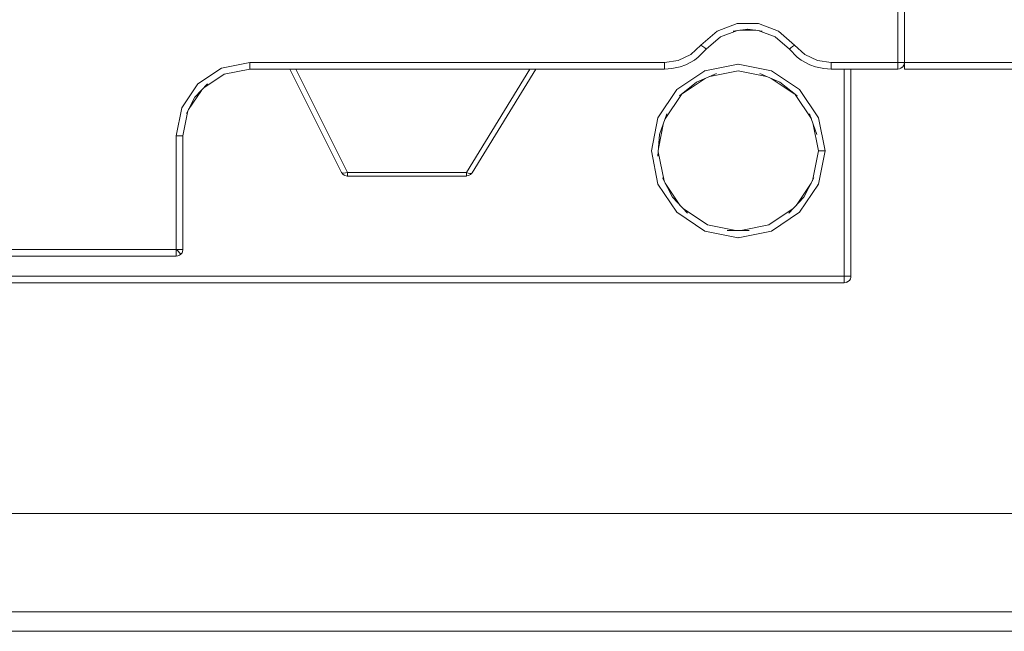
# Model space of a CAD drawing. Header units: millimetres. Extents: x 53746 to 116821, y -810352 to -765802.
# Tile 293 of 347: x 91548 to 91673, y -772228 to -772150. Entities that reach past the tile are written whole.
import ezdxf

# ---------------------------------------------------------------- set-up
doc = ezdxf.new("R2010")
doc.units = ezdxf.units.MM
doc.header["$MEASUREMENT"] = 0
doc.layers.add('Main Cradle Rails', color=7, linetype='Continuous', lineweight=0)
doc.layers.add('Tank and Accumulators', color=7, linetype='Continuous', lineweight=0)

# ---------------------------------------------------------------- blocks, each defined once
blk = doc.blocks.new('*U57')
at = {"layer": 'Tank and Accumulators', "color": 7, "linetype": 'Continuous', "lineweight": 0}
for p, q in [((6358.77, 15925.29), (6356.73, 15925.29)), ((6352.44, 15922.85), (6352.45, 15922.86)), ((6347.15, 15920.32), (6347.16, 15920.33)), ((6360.76, 15920.13), (6356.53, 15920.97)), ((6376.82, 15920.32), (6376.83, 15920.33)), ((6377.61, 15920.85), (6377.61, 15920.86)), ((6377.67, 15921.17), (6377.65, 15921)), ((6349.4, 15917.2), (6352.34, 15919.15)), ((6360.72, 15919.15), (6363.65, 15917.2)), ((6286.6, 15915.2), (6288.22, 15917.62)), ((6347.22, 15914), (6349.3, 15917.11)), ((6363.76, 15917.11), (6365.84, 15914)), ((6366.74, 15914.15), (6364.34, 15917.74)), ((6346.31, 15914.11), (6346.32, 15914.15)), ((6366.74, 15914.15), (6366.75, 15914.11)), ((6346.39, 15910.23), (6347.04, 15913.49)), ((6345.48, 15909.92), (6346.32, 15905.7)), ((6347.09, 15906.11), (6346.36, 15909.78)), ((6306.23, 15906.95), (6306.25, 15906.93)), ((6321.94, 15906.73), (6322.21, 15906.77)), ((6322.47, 15906.91), (6322.49, 15906.93)), ((6346.32, 15905.7), (6346.34, 15905.67)), ((6349.12, 15903.01), (6347.24, 15905.82)), ((6363.94, 15903.01), (6365.82, 15905.82)), ((6348.71, 15902.11), (6352.3, 15899.72)), ((6356.53, 15898.87), (6356.49, 15898.88)), ((6285.24, 15896.55), (6285.45, 15896.64)), ((6285.76, 15896.95), (6285.76, 15896.95)), ((6285.85, 15897.16), (6285.84, 15897.15)), ((6370.48, 15893.29), (6370.68, 15893.44)), ((6370.63, 15893.38), (6370.62, 15893.37)), ((6370.85, 15893.8), (6370.87, 15893.97))]:
    blk.add_line(p, q, dxfattribs=at)
at = {"layer": 'Tank and Accumulators', "color": 7, "linetype": 'Continuous', "lineweight": 0, "flags": 128}
for points in [[(5704.61, 15850.12), (5705.03, 15849.49), (5705.42, 15849.22), (5705.84, 15848.95), (5706.52, 15848.78), (5706.8, 15848.76), (6501.8, 15848.76), (6502.62, 15848.9), (6502.76, 15848.95), (6503.57, 15849.49), (6503.85, 15849.84), (6504.11, 15850.3), (6504.22, 15850.67), (6504.3, 15851.26), (6504.3, 16196.26), (6504.3, 16196.26)], [(5706.8, 16196.26), (5706.8, 16196.26), (6501.8, 16196.26), (6501.8, 15851.26), (5706.8, 15851.26), (5706.8, 15851.26)], [(5719.3, 15863.76), (6489.3, 15863.76), (6489.3, 16183.76), (5719.3, 16183.76), (5719.3, 15863.76)], [(6376.82, 15930.66), (6376.82, 15921.17), (6377.15, 15921.17), (6377.42, 15921.17), (6377.61, 15921.17), (6377.67, 15921.17)], [(6377.67, 15930.66), (6377.67, 15921.17), (6377.67, 15920.85), (6377.67, 15920.57), (6377.67, 15920.39), (6377.67, 15920.32), (6400.62, 15920.32), (6400.85, 15920.36), (6400.95, 15920.39), (6401.03, 15920.45), (6401.28, 15920.64), (6401.41, 15920.85), (6401.44, 15920.99), (6401.44, 15920.99)], [(6352.4, 15922.9), (6352.4, 15922.9), (6352.26, 15923.02), (6352.04, 15923.19), (6351.79, 15923.39), (6353.84, 15925.17), (6356.39, 15926.12), (6359.11, 15926.12), (6361.65, 15925.17), (6363.71, 15923.39), (6365, 15922.2), (6366.6, 15921.44), (6368.34, 15921.17), (6376.82, 15921.17), (6376.82, 15920.85), (6376.82, 15920.57), (6376.82, 15920.39), (6376.82, 15920.32), (6376.82, 15920.32)], [(6355.91, 15925.18), (6355.9, 15925.17), (6357.75, 15925.43), (6357.76, 15925.43)], [(6359.59, 15925.17), (6359.59, 15925.17), (6357.75, 15925.43), (6357.73, 15925.43)], [(6356.43, 15925.25), (6354.28, 15924.44), (6352.45, 15922.86), (6351.44, 15921.86), (6350.97, 15921.49), (6349.86, 15920.89), (6349.15, 15920.62), (6348.08, 15920.4), (6347.15, 15920.32), (6294.37, 15920.32), (6291.12, 15919.68), (6288.52, 15917.94)], [(6377.21, 15920.44), (6377.15, 15920.39), (6377.05, 15920.36), (6376.82, 15920.32), (6368.34, 15920.32), (6367.42, 15920.4), (6366.35, 15920.62), (6365.63, 15920.89), (6364.53, 15921.49), (6364.05, 15921.86), (6363.04, 15922.86), (6361.22, 15924.44), (6359.07, 15925.25)], [(6285.02, 15896.52), (6285.02, 15896.52), (6285.02, 15896.59), (6285.02, 15896.77), (6285.02, 15897.05), (6285.02, 15897.37), (6285.02, 15911.82), (6285.74, 15915.4), (6287.76, 15918.44), (6290.8, 15920.46), (6294.37, 15921.17), (6347.15, 15921.17), (6348.9, 15921.44), (6350.49, 15922.2), (6351.79, 15923.39)], [(6352.45, 15922.86), (6352.45, 15922.86), (6352.4, 15922.9)], [(6363.05, 15922.85), (6363.04, 15922.86), (6363.09, 15922.9), (6363.24, 15923.02), (6363.45, 15923.19), (6363.71, 15923.39)], [(6173.67, 15920.32), (6173.67, 15920.32), (6173.67, 15893.97), (6173.74, 15893.65), (6173.83, 15893.48), (6173.92, 15893.37), (6174.06, 15893.27), (6174.2, 15893.19), (6174.35, 15893.15), (6174.52, 15893.12), (6370.02, 15893.12), (6370.25, 15893.16), (6370.35, 15893.19), (6370.43, 15893.25), (6370.68, 15893.44), (6370.81, 15893.65), (6370.84, 15893.79), (6370.84, 15893.79)], [(6174.52, 15920.32), (6174.52, 15893.97), (6370.02, 15893.97), (6370.03, 15893.97)], [(6294.37, 15921.17), (6294.37, 15920.85), (6294.37, 15920.57), (6294.37, 15920.39), (6294.37, 15920.32), (6294.37, 15920.32)], [(6299.47, 15920.32), (6299.47, 15920.32), (6306.04, 15907.19), (6306.04, 15907.19)], [(6321.94, 15906.72), (6321.94, 15906.72), (6321.94, 15906.78), (6321.94, 15906.95), (6321.94, 15907.19), (6306.8, 15907.19), (6300.23, 15920.32)], [(6322.65, 15907.12), (6322.66, 15907.13), (6322.57, 15907.06), (6322.4, 15907.05), (6322.18, 15907.1), (6321.94, 15907.19), (6330.03, 15920.32)], [(6322.47, 15906.91), (6322.47, 15906.91), (6322.59, 15907.04), (6322.66, 15907.13), (6330.79, 15920.32), (6330.79, 15920.32)], [(6347.15, 15920.32), (6347.15, 15920.32), (6347.15, 15920.39), (6347.15, 15920.57), (6347.15, 15920.85), (6347.15, 15921.17)], [(6352.34, 15920.14), (6352.3, 15920.13), (6356.53, 15920.97), (6356.48, 15920.97)], [(6368.34, 15921.17), (6368.34, 15920.85), (6368.34, 15920.57), (6368.34, 15920.39), (6368.34, 15920.32), (6368.34, 15920.33)], [(6370.03, 15893.13), (6370.02, 15893.12), (6370.02, 15893.19), (6370.02, 15893.37), (6370.02, 15893.65), (6370.02, 15893.97), (6370.02, 15920.32)], [(6370.87, 15893.97), (6370.87, 15893.97), (6370.87, 15920.32), (6370.87, 15920.32)], [(6377.64, 15920.99), (6377.64, 15920.99), (6377.61, 15920.85), (6377.48, 15920.64), (6377.42, 15920.57), (6377.15, 15920.39), (6377.23, 15920.45), (6377.48, 15920.64), (6377.28, 15920.49)], [(6377.67, 15921.17), (6400.62, 15921.17), (6400.62, 15920.85), (6400.62, 15920.57), (6400.62, 15920.39), (6400.62, 15920.32), (6400.63, 15920.33)], [(6352.3, 15920.13), (6348.71, 15917.74), (6346.32, 15914.15)], [(6351.15, 15918.61), (6351.21, 15918.67), (6353.77, 15919.78), (6353.76, 15919.78)], [(6352.91, 15919.4), (6356.53, 15920.12), (6360.14, 15919.4)], [(6359.29, 15919.77), (6359.29, 15919.78), (6361.84, 15918.67), (6364.01, 15916.91), (6364, 15916.91)], [(6360.79, 15920.11), (6360.76, 15920.13), (6364.34, 15917.74), (6364.31, 15917.76)], [(6288.99, 15918.44), (6288.99, 15918.44), (6287.4, 15916.74), (6286.33, 15914.68), (6286.34, 15914.69)], [(6351.22, 15918.67), (6351.21, 15918.67), (6349.05, 15916.91), (6349.06, 15916.92)], [(6361.91, 15918.61), (6361.84, 15918.67), (6361.84, 15918.67)], [(6287.41, 15916.75), (6287.4, 15916.74), (6287.39, 15916.71)], [(6285.24, 15896.55), (6285.24, 15896.55), (6285.02, 15896.52), (6259.52, 15896.52), (6259.43, 15896.53), (6259.2, 15896.59), (6259.05, 15896.68), (6258.92, 15896.77), (6258.78, 15896.99), (6258.74, 15897.05), (6258.7, 15897.18), (6258.67, 15897.37), (6258.67, 15911.82), (6258.04, 15915.02)], [(6286.51, 15915.02), (6285.87, 15911.82), (6285.87, 15897.37), (6285.87, 15897.28), (6285.84, 15897.15), (6285.81, 15897.05), (6285.81, 15897.05)], [(6346.32, 15914.15), (6345.48, 15909.92), (6345.49, 15909.99)], [(6346.51, 15912.01), (6347.44, 15914.63), (6347.44, 15914.63)], [(6366.54, 15912.01), (6366.55, 15912.01), (6365.61, 15914.63), (6365.61, 15914.63)], [(6367.57, 15909.97), (6367.58, 15909.92), (6366.74, 15914.15)], [(6366.02, 15913.49), (6366.73, 15909.92), (6365.97, 15906.11)], [(6285.87, 15911.82), (6285.87, 15911.82), (6285.81, 15911.82), (6285.62, 15911.82), (6285.35, 15911.82), (6285.02, 15911.82)], [(6346.32, 15909.23), (6346.32, 15909.23), (6346.51, 15912.01)], [(6366.74, 15905.7), (6367.58, 15909.92), (6367.25, 15909.92), (6366.98, 15909.92), (6366.79, 15909.92), (6366.73, 15909.92), (6366.73, 15909.92)], [(6306.21, 15906.98), (6306.22, 15906.96), (6306.08, 15907.14), (6306.04, 15907.19), (6306.05, 15907.18)], [(6306.79, 15906.73), (6306.8, 15906.72), (6306.8, 15906.78), (6306.8, 15906.95), (6306.8, 15907.19), (6306.54, 15907.11), (6306.31, 15907.08), (6306.14, 15907.11), (6306.04, 15907.19), (6306.04, 15907.19)], [(6306.1, 15907.11), (6306.23, 15906.95), (6306.41, 15906.83), (6306.49, 15906.78), (6306.63, 15906.75)], [(6306.63, 15906.75), (6306.8, 15906.72), (6321.94, 15906.72), (6321.94, 15906.72)], [(6322.21, 15906.77), (6322.22, 15906.77), (6322.47, 15906.91)], [(6348.69, 15902.14), (6348.71, 15902.11), (6346.32, 15905.7)], [(6350.07, 15901.99), (6350.07, 15901.99), (6348.17, 15904.02), (6346.89, 15906.5), (6346.89, 15906.5)], [(6366.17, 15906.49), (6366.17, 15906.5), (6364.89, 15904.02), (6362.98, 15901.99), (6362.99, 15901.99)], [(6366.66, 15905.58), (6366.74, 15905.7), (6364.34, 15902.11), (6364.39, 15902.18)], [(6356.21, 15899.79), (6352.62, 15900.5), (6349.52, 15902.57)], [(6356.53, 15898.87), (6360.76, 15899.72), (6364.34, 15902.11)], [(6363.53, 15902.57), (6360.43, 15900.5), (6356.85, 15899.79)], [(6352.34, 15899.71), (6352.3, 15899.72), (6356.53, 15898.87)], [(6355.14, 15899.79), (6355.13, 15899.79), (6357.92, 15899.79), (6357.91, 15899.79)], [(6259.52, 15896.53), (6259.52, 15896.52), (6259.52, 15896.59), (6259.52, 15896.77), (6259.52, 15897.05), (6259.52, 15897.37), (6285.02, 15897.37), (6285.03, 15897.37)], [(6285.45, 15896.95), (6285.45, 15896.95), (6285.25, 15897.14), (6285.02, 15897.37)], [(6285.03, 15897.37), (6285.35, 15897.37), (6285.62, 15897.37), (6285.81, 15897.37), (6285.87, 15897.37), (6285.87, 15897.37)], [(6285.45, 15896.64), (6285.35, 15896.59), (6285.24, 15896.55)], [(6285.84, 15897.15), (6285.84, 15897.15), (6285.82, 15897.07), (6285.76, 15896.95), (6285.72, 15896.89), (6285.62, 15896.77), (6285.45, 15896.64), (6285.45, 15896.64)], [(6285.63, 15896.78), (6285.62, 15896.77), (6285.58, 15896.82), (6285.45, 15896.95)], [(6285.81, 15897.05), (6285.81, 15897.05), (6285.76, 15896.95), (6285.76, 15896.96)], [(6370.05, 15893.97), (6370.35, 15893.97), (6370.62, 15893.97), (6370.81, 15893.97), (6370.87, 15893.97), (6370.87, 15893.97)], [(6370.68, 15893.44), (6370.62, 15893.37), (6370.35, 15893.19), (6370.41, 15893.24)]]:
    blk.add_lwpolyline(points, dxfattribs=at)

msp = doc.modelspace()

# ---------------------------------------------------------------- block references
at = {"layer": 'Main Cradle Rails', "color": 7, "linetype": 'Continuous', "lineweight": 0}
msp.add_blockref('*U57', (85283.05, -788076.95), dxfattribs=at)

doc.saveas('drawing.dxf')
